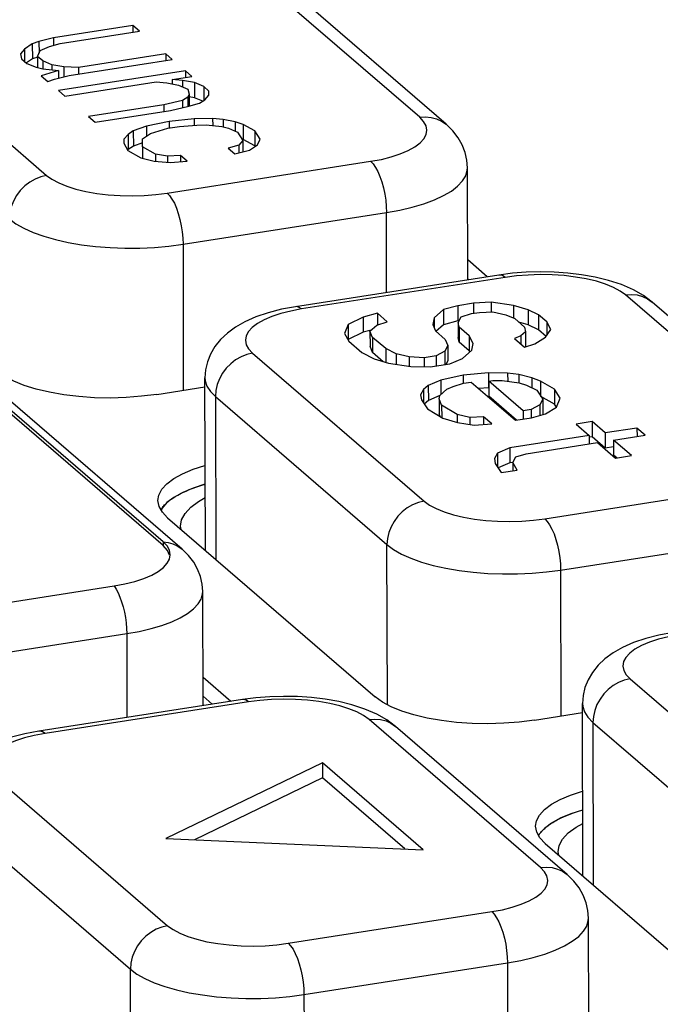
# Model space of a CAD drawing. Header units: millimetres. Extents: x -2579 to 1363, y -329 to 2298.
# Tile 262 of 280: x 1155.66 to 1163.57, y 1200.9 to 1213.07. Entities that reach past the tile are written whole.
import ezdxf

# ---------------------------------------------------------------- set-up
doc = ezdxf.new("R2010")
doc.units = ezdxf.units.MM
doc.header["$LTSCALE"] = 30.734
doc.layers.get('0').update_dxf_attribs({"linetype": 'CONTINUOUS'})

msp = doc.modelspace()

# ---------------------------------------------------------------- linework, layer by layer
at = {"color": 2}
for p, q in [((1160.595, 1211.861), (1158.475, 1213.691)), ((1153.868, 1212.973), (1155.988, 1211.143)), ((1157.476, 1210.925), (1159.989, 1211.317)), ((1157.672, 1210.292), (1160.185, 1210.683)), ((1160.187, 1209.696), (1160.185, 1210.683)), ((1157.672, 1210.292), (1157.676, 1208.488)), ((1161.65, 1209.883), (1159.137, 1209.492)), ((1165.258, 1207.835), (1163.138, 1209.665)), ((1159.137, 1209.492), (1159.004, 1209.467)), ((1158.531, 1208.947), (1160.651, 1207.117)), ((1158.072, 1208.41), (1160.191, 1206.58)), ((1158.072, 1208.41), (1158.076, 1206.399)), ((1162.139, 1206.899), (1164.652, 1207.291)), ((1157.426, 1206.615), (1157.426, 1206.568)), ((1160.196, 1204.602), (1160.191, 1206.58)), ((1162.335, 1206.266), (1164.848, 1206.658)), ((1162.335, 1206.266), (1162.339, 1204.462)), ((1154.464, 1205.088), (1156.977, 1205.48)), ((1156.977, 1205.48), (1156.979, 1204.443)), ((1163.194, 1204.922), (1165.314, 1203.092)), ((1158.481, 1204.637), (1155.968, 1204.245)), ((1162.089, 1202.589), (1159.969, 1204.419)), ((1162.735, 1204.384), (1164.854, 1202.555)), ((1162.735, 1204.384), (1162.739, 1202.374)), ((1155.968, 1204.245), (1155.835, 1204.221)), ((1155.362, 1203.701), (1157.482, 1201.871)), ((1154.903, 1203.164), (1157.022, 1201.334)), ((1158.971, 1201.653), (1161.484, 1202.045)), ((1157.027, 1199.355), (1157.022, 1201.334)), ((1159.166, 1201.02), (1161.679, 1201.412)), ((1161.679, 1201.412), (1161.683, 1199.607)), ((1159.166, 1201.02), (1159.17, 1199.216))]:
    msp.add_line(p, q, dxfattribs=at)
at = {"color": 7}
for p, q in [((1160.922, 1211.774), (1158.803, 1213.604)), ((1157.053, 1212.995), (1156.073, 1212.843)), ((1157.053, 1212.995), (1157.053, 1212.913)), ((1157.134, 1212.925), (1157.053, 1212.995)), ((1156.154, 1212.773), (1157.134, 1212.925)), ((1155.811, 1212.769), (1155.713, 1212.704)), ((1155.893, 1212.798), (1155.811, 1212.769)), ((1155.811, 1212.769), (1155.812, 1212.583)), ((1156.073, 1212.843), (1155.893, 1212.798)), ((1155.893, 1212.798), (1155.894, 1212.653)), ((1156.023, 1212.736), (1156.154, 1212.773)), ((1156.073, 1212.843), (1156.073, 1212.75)), ((1155.713, 1212.704), (1155.664, 1212.647)), ((1155.664, 1212.647), (1155.679, 1212.583)), ((1155.713, 1212.704), (1155.713, 1212.554)), ((1155.875, 1212.614), (1155.909, 1212.685)), ((1155.909, 1212.685), (1156.023, 1212.736)), ((1157.458, 1212.646), (1156.38, 1212.478)), ((1157.458, 1212.646), (1157.458, 1212.563)), ((1157.539, 1212.576), (1157.458, 1212.646)), ((1155.679, 1212.583), (1155.744, 1212.527)), ((1155.812, 1212.583), (1155.739, 1212.535)), ((1155.744, 1212.527), (1155.858, 1212.479)), ((1155.878, 1212.606), (1155.812, 1212.583)), ((1155.875, 1212.614), (1155.876, 1212.479)), ((1155.94, 1212.558), (1155.875, 1212.614)), ((1156.054, 1212.509), (1155.94, 1212.558)), ((1155.94, 1212.558), (1155.94, 1212.459)), ((1156.2, 1212.483), (1156.054, 1212.509)), ((1156.054, 1212.509), (1156.054, 1212.447)), ((1156.265, 1212.377), (1157.539, 1212.576)), ((1155.858, 1212.479), (1155.939, 1212.459)), ((1156.135, 1212.44), (1155.922, 1212.373)), ((1155.939, 1212.459), (1156.135, 1212.44)), ((1157.701, 1212.436), (1156.133, 1212.192)), ((1156.135, 1212.44), (1156.135, 1212.345)), ((1156.38, 1212.478), (1156.2, 1212.483)), ((1156.2, 1212.483), (1156.201, 1212.361)), ((1156.38, 1212.478), (1156.38, 1212.395)), ((1157.701, 1212.436), (1157.701, 1212.354)), ((1157.782, 1212.366), (1157.701, 1212.436)), ((1155.922, 1212.373), (1156.003, 1212.304)), ((1156.003, 1212.304), (1156.085, 1212.333)), ((1156.085, 1212.333), (1156.265, 1212.377)), ((1156.214, 1212.122), (1157.341, 1212.298)), ((1157.341, 1212.298), (1157.471, 1212.285)), ((1157.471, 1212.285), (1157.618, 1212.258)), ((1157.537, 1212.328), (1157.782, 1212.366)), ((1157.667, 1212.315), (1157.537, 1212.328)), ((1157.537, 1212.328), (1157.537, 1212.273)), ((1157.618, 1212.258), (1157.732, 1212.21)), ((1157.814, 1212.289), (1157.667, 1212.315)), ((1157.667, 1212.315), (1157.667, 1212.237)), ((1157.928, 1212.24), (1157.814, 1212.289)), ((1157.814, 1212.289), (1157.814, 1212.103)), ((1156.133, 1212.192), (1156.214, 1212.122)), ((1157.747, 1212.146), (1157.731, 1212.111)), ((1157.732, 1212.21), (1157.747, 1212.146)), ((1157.747, 1212.146), (1157.748, 1211.998)), ((1157.928, 1212.24), (1157.928, 1212.068)), ((1157.992, 1212.185), (1157.928, 1212.24)), ((1157.992, 1212.135), (1157.992, 1212.185)), ((1157.436, 1212.015), (1156.505, 1211.87)), ((1157.665, 1212.068), (1157.436, 1212.015)), ((1157.436, 1212.015), (1157.436, 1211.933)), ((1157.731, 1212.111), (1157.665, 1212.068)), ((1157.665, 1212.068), (1157.665, 1211.979)), ((1157.731, 1212.111), (1157.731, 1211.998)), ((1157.746, 1211.998), (1157.877, 1212.035)), ((1157.814, 1212.103), (1157.747, 1212.115)), ((1157.915, 1212.06), (1157.814, 1212.103)), ((1157.877, 1212.035), (1157.943, 1212.078)), ((1157.943, 1212.078), (1157.992, 1212.135)), ((1156.586, 1211.8), (1157.517, 1211.945)), ((1157.517, 1211.945), (1157.746, 1211.998)), ((1156.505, 1211.87), (1156.586, 1211.8)), ((1157.5, 1211.811), (1157.222, 1211.751)), ((1157.81, 1211.843), (1157.5, 1211.811)), ((1157.5, 1211.811), (1157.5, 1211.726)), ((1158.038, 1211.845), (1157.81, 1211.843)), ((1157.81, 1211.843), (1157.81, 1211.765)), ((1158.169, 1211.833), (1158.038, 1211.845)), ((1158.038, 1211.845), (1158.039, 1211.758)), ((1158.315, 1211.806), (1158.169, 1211.833)), ((1158.169, 1211.833), (1158.169, 1211.747)), ((1158.413, 1211.772), (1158.315, 1211.806)), ((1158.315, 1211.806), (1158.316, 1211.692)), ((1158.559, 1211.695), (1158.413, 1211.772)), ((1158.413, 1211.772), (1158.413, 1211.585)), ((1156.993, 1211.649), (1156.943, 1211.592)), ((1157.058, 1211.692), (1156.993, 1211.649)), ((1156.993, 1211.649), (1156.993, 1211.463)), ((1157.222, 1211.751), (1157.058, 1211.692)), ((1157.058, 1211.692), (1157.059, 1211.506)), ((1157.171, 1211.595), (1157.27, 1211.659)), ((1157.222, 1211.751), (1157.222, 1211.628)), ((1157.27, 1211.659), (1157.483, 1211.726)), ((1157.483, 1211.726), (1157.63, 1211.748)), ((1157.63, 1211.748), (1157.842, 1211.765)), ((1157.842, 1211.765), (1157.956, 1211.766)), ((1157.956, 1211.766), (1158.152, 1211.747)), ((1158.152, 1211.747), (1158.233, 1211.727)), ((1158.233, 1211.727), (1158.347, 1211.679)), ((1158.347, 1211.679), (1158.411, 1211.573)), ((1158.559, 1211.695), (1158.56, 1211.509)), ((1158.623, 1211.59), (1158.559, 1211.695)), ((1156.943, 1211.592), (1156.943, 1211.542)), ((1156.943, 1211.542), (1156.991, 1211.451)), ((1157.171, 1211.546), (1157.059, 1211.506)), ((1157.171, 1211.495), (1157.171, 1211.595)), ((1158.411, 1211.573), (1158.362, 1211.516)), ((1158.413, 1211.585), (1158.401, 1211.59)), ((1158.411, 1211.573), (1158.412, 1211.434)), ((1158.56, 1211.509), (1158.413, 1211.585)), ((1158.59, 1211.519), (1158.623, 1211.59)), ((1156.993, 1211.463), (1156.988, 1211.457)), ((1156.991, 1211.451), (1157.153, 1211.361)), ((1157.059, 1211.506), (1156.993, 1211.463)), ((1157.333, 1211.405), (1157.171, 1211.495)), ((1157.171, 1211.495), (1157.171, 1211.361)), ((1158.362, 1211.516), (1158.231, 1211.479)), ((1158.231, 1211.479), (1158.312, 1211.409)), ((1158.312, 1211.409), (1158.492, 1211.454)), ((1158.362, 1211.516), (1158.362, 1211.422)), ((1158.492, 1211.454), (1158.59, 1211.519)), ((1158.564, 1211.502), (1158.56, 1211.509)), ((1157.153, 1211.361), (1157.316, 1211.32)), ((1157.316, 1211.32), (1157.512, 1211.301)), ((1157.48, 1211.379), (1157.333, 1211.405)), ((1157.333, 1211.405), (1157.333, 1211.32)), ((1157.643, 1211.388), (1157.48, 1211.379)), ((1157.48, 1211.379), (1157.48, 1211.301)), ((1157.512, 1211.301), (1157.724, 1211.318)), ((1157.643, 1211.388), (1157.643, 1211.311)), ((1157.724, 1211.318), (1157.643, 1211.388)), ((1161.188, 1209.852), (1161.185, 1211.236)), ((1161.43, 1209.889), (1161.188, 1210.098)), ((1161.574, 1209.912), (1159.061, 1209.52)), ((1161.202, 1209.854), (1161.188, 1209.866)), ((1160.889, 1209.484), (1160.774, 1209.384)), ((1161.065, 1209.532), (1160.889, 1209.484)), ((1160.889, 1209.484), (1160.889, 1209.298)), ((1161.261, 1209.563), (1161.065, 1209.532)), ((1161.065, 1209.532), (1161.065, 1209.346)), ((1161.477, 1209.576), (1161.261, 1209.563)), ((1161.261, 1209.563), (1161.261, 1209.435)), ((1161.754, 1209.537), (1161.477, 1209.576)), ((1161.477, 1209.576), (1161.477, 1209.456)), ((1161.933, 1209.482), (1161.754, 1209.537)), ((1161.754, 1209.537), (1161.754, 1209.38)), ((1162.063, 1209.42), (1161.933, 1209.482)), ((1161.933, 1209.482), (1161.933, 1209.296)), ((1165.586, 1207.748), (1163.466, 1209.578)), ((1159.897, 1209.392), (1159.713, 1209.301)), ((1160.073, 1209.44), (1159.897, 1209.392)), ((1159.897, 1209.392), (1159.897, 1209.205)), ((1160.073, 1209.44), (1160.073, 1209.294)), ((1160.194, 1209.335), (1160.073, 1209.44)), ((1160.774, 1209.384), (1160.757, 1209.299)), ((1160.774, 1209.384), (1160.774, 1209.257)), ((1161.065, 1209.346), (1160.889, 1209.298)), ((1161.083, 1209.349), (1161.065, 1209.346)), ((1161.071, 1209.327), (1161.108, 1209.395)), ((1161.108, 1209.395), (1161.235, 1209.435)), ((1161.235, 1209.435), (1161.333, 1209.45)), ((1161.333, 1209.45), (1161.5, 1209.456)), ((1161.5, 1209.456), (1161.659, 1209.419)), ((1161.659, 1209.419), (1161.769, 1209.374)), ((1161.769, 1209.374), (1161.89, 1209.269)), ((1162.063, 1209.42), (1162.063, 1209.234)), ((1162.164, 1209.332), (1162.063, 1209.42)), ((1159.713, 1209.301), (1159.667, 1209.191)), ((1159.713, 1209.301), (1159.713, 1209.115)), ((1159.996, 1209.232), (1159.897, 1209.205)), ((1159.981, 1209.219), (1160.067, 1209.294)), ((1159.981, 1209.219), (1159.982, 1209.033)), ((1160.013, 1209.141), (1159.981, 1209.219)), ((1160.067, 1209.294), (1160.194, 1209.335)), ((1160.757, 1209.299), (1160.789, 1209.221)), ((1160.789, 1209.221), (1160.91, 1209.116)), ((1160.889, 1209.298), (1160.794, 1209.215)), ((1161.071, 1209.327), (1161.071, 1209.141)), ((1161.083, 1209.267), (1161.071, 1209.327)), ((1161.083, 1209.267), (1161.083, 1209.081)), ((1161.204, 1209.162), (1161.083, 1209.267)), ((1161.933, 1209.296), (1161.819, 1209.331)), ((1161.89, 1209.269), (1161.902, 1209.209)), ((1162.063, 1209.234), (1161.933, 1209.296)), ((1162.157, 1209.153), (1162.063, 1209.234)), ((1162.15, 1209.145), (1162.216, 1209.237)), ((1162.164, 1209.332), (1162.165, 1209.165)), ((1162.216, 1209.237), (1162.164, 1209.332)), ((1159.667, 1209.191), (1159.719, 1209.096)), ((1159.897, 1209.205), (1159.713, 1209.115)), ((1159.719, 1209.096), (1159.881, 1208.956)), ((1160.013, 1209.141), (1160.013, 1208.955)), ((1160.175, 1209.002), (1160.013, 1209.141)), ((1160.91, 1209.116), (1160.942, 1209.039)), ((1161.083, 1209.081), (1161.071, 1209.141)), ((1161.204, 1209.162), (1161.205, 1208.976)), ((1161.256, 1209.067), (1161.204, 1209.162)), ((1161.845, 1209.159), (1161.767, 1209.126)), ((1161.767, 1209.126), (1161.888, 1209.021)), ((1161.902, 1209.209), (1161.845, 1209.159)), ((1161.845, 1209.159), (1161.845, 1209.059)), ((1161.902, 1209.209), (1161.903, 1209.023)), ((1162.015, 1209.062), (1162.15, 1209.145)), ((1160.013, 1208.955), (1159.982, 1209.033)), ((1160.305, 1208.939), (1160.175, 1209.002)), ((1160.175, 1209.002), (1160.175, 1208.832)), ((1160.942, 1209.039), (1160.905, 1208.971)), ((1160.942, 1209.039), (1160.943, 1208.853)), ((1161.205, 1208.976), (1161.083, 1209.081)), ((1161.124, 1208.882), (1161.239, 1208.982)), ((1161.214, 1208.96), (1161.205, 1208.976)), ((1161.239, 1208.982), (1161.256, 1209.067)), ((1161.888, 1209.021), (1162.015, 1209.062)), ((1159.881, 1208.956), (1160.031, 1208.876)), ((1160.146, 1208.841), (1160.013, 1208.955)), ((1160.031, 1208.876), (1160.21, 1208.822)), ((1160.464, 1208.902), (1160.305, 1208.939)), ((1160.305, 1208.939), (1160.305, 1208.808)), ((1160.651, 1208.89), (1160.464, 1208.902)), ((1160.464, 1208.902), (1160.464, 1208.782)), ((1160.798, 1208.913), (1160.651, 1208.89)), ((1160.651, 1208.89), (1160.651, 1208.779)), ((1160.905, 1208.971), (1160.798, 1208.913)), ((1160.798, 1208.913), (1160.799, 1208.789)), ((1160.905, 1208.971), (1160.905, 1208.806)), ((1160.943, 1208.853), (1160.918, 1208.808)), ((1160.969, 1208.816), (1161.124, 1208.882)), ((1160.21, 1208.822), (1160.487, 1208.782)), ((1160.487, 1208.782), (1160.724, 1208.778)), ((1160.724, 1208.778), (1160.969, 1208.816)), ((1157.948, 1206.51), (1157.943, 1208.641)), ((1160.857, 1208.613), (1160.701, 1208.547)), ((1161.131, 1208.676), (1160.857, 1208.613)), ((1160.857, 1208.613), (1160.857, 1208.438)), ((1161.445, 1208.705), (1161.131, 1208.676)), ((1161.131, 1208.676), (1161.131, 1208.574)), ((1161.681, 1208.7), (1161.445, 1208.705)), ((1161.445, 1208.705), (1161.445, 1208.518)), ((1161.448, 1208.602), (1161.497, 1208.61)), ((1161.497, 1208.61), (1161.615, 1208.607)), ((1161.615, 1208.607), (1161.823, 1208.578)), ((1161.82, 1208.681), (1161.681, 1208.7)), ((1161.681, 1208.7), (1161.682, 1208.598)), ((1161.979, 1208.643), (1161.82, 1208.681)), ((1161.82, 1208.681), (1161.82, 1208.578)), ((1162.088, 1208.599), (1161.979, 1208.643)), ((1161.979, 1208.643), (1161.979, 1208.519)), ((1157.348, 1208.437), (1157.943, 1208.529)), ((1160.644, 1208.497), (1160.606, 1208.43)), ((1160.701, 1208.547), (1160.644, 1208.497)), ((1160.644, 1208.497), (1160.644, 1208.329)), ((1160.701, 1208.547), (1160.702, 1208.361)), ((1160.843, 1208.425), (1160.929, 1208.5)), ((1160.929, 1208.5), (1161.007, 1208.533)), ((1161.007, 1208.533), (1161.134, 1208.574)), ((1161.134, 1208.574), (1161.232, 1208.589)), ((1161.232, 1208.589), (1161.778, 1208.117)), ((1161.445, 1208.518), (1161.326, 1208.508)), ((1161.448, 1208.602), (1161.448, 1208.416)), ((1161.873, 1208.235), (1161.448, 1208.602)), ((1161.823, 1208.578), (1161.913, 1208.551)), ((1161.913, 1208.551), (1162.043, 1208.488)), ((1162.043, 1208.488), (1162.115, 1208.376)), ((1162.259, 1208.501), (1162.088, 1208.599)), ((1162.088, 1208.599), (1162.089, 1208.412)), ((1162.259, 1208.501), (1162.259, 1208.315)), ((1162.331, 1208.389), (1162.259, 1208.501)), ((1157.426, 1206.615), (1155.306, 1208.445)), ((1157.426, 1206.568), (1155.306, 1208.398)), ((1160.606, 1208.43), (1160.618, 1208.369)), ((1160.618, 1208.369), (1160.69, 1208.257)), ((1160.844, 1208.421), (1160.702, 1208.361)), ((1160.834, 1208.383), (1160.843, 1208.425)), ((1160.834, 1208.383), (1160.835, 1208.196)), ((1160.866, 1208.305), (1160.834, 1208.383)), ((1161.792, 1208.119), (1161.448, 1208.416)), ((1162.115, 1208.376), (1162.078, 1208.308)), ((1162.259, 1208.315), (1162.093, 1208.41)), ((1162.115, 1208.376), (1162.115, 1208.19)), ((1162.285, 1208.279), (1162.331, 1208.389)), ((1157.661, 1206.523), (1155.542, 1208.353)), ((1160.702, 1208.361), (1160.652, 1208.317)), ((1160.69, 1208.257), (1160.881, 1208.142)), ((1161.057, 1208.19), (1160.866, 1208.305)), ((1160.866, 1208.305), (1160.867, 1208.151)), ((1161.971, 1208.25), (1161.873, 1208.235)), ((1162.078, 1208.308), (1161.971, 1208.25)), ((1161.971, 1208.25), (1161.971, 1208.148)), ((1162.078, 1208.308), (1162.078, 1208.176)), ((1162.15, 1208.196), (1162.285, 1208.279)), ((1162.284, 1208.277), (1162.259, 1208.315)), ((1160.849, 1208.162), (1160.835, 1208.196)), ((1160.881, 1208.142), (1161.06, 1208.088)), ((1161.216, 1208.153), (1161.057, 1208.19)), ((1161.057, 1208.19), (1161.057, 1208.088)), ((1161.383, 1208.159), (1161.216, 1208.153)), ((1161.216, 1208.153), (1161.216, 1208.066)), ((1161.383, 1208.159), (1161.383, 1208.065)), ((1161.484, 1208.071), (1161.383, 1208.159)), ((1161.778, 1208.117), (1161.974, 1208.148)), ((1161.873, 1208.235), (1161.873, 1208.132)), ((1161.974, 1208.148), (1162.15, 1208.196)), ((1162.115, 1208.19), (1162.113, 1208.186)), ((1161.06, 1208.088), (1161.268, 1208.058)), ((1161.268, 1208.058), (1161.484, 1208.071)), ((1162.724, 1208.1), (1162.528, 1208.069)), ((1162.528, 1208.069), (1162.69, 1207.929)), ((1162.724, 1208.1), (1162.725, 1207.913)), ((1162.886, 1207.96), (1162.724, 1208.1)), ((1163.278, 1208.021), (1162.886, 1207.96)), ((1163.278, 1208.021), (1163.279, 1207.918)), ((1163.38, 1207.934), (1163.278, 1208.021)), ((1162.69, 1207.929), (1161.71, 1207.776)), ((1162.69, 1207.929), (1162.69, 1207.826)), ((1162.725, 1207.913), (1162.693, 1207.908)), ((1162.887, 1207.774), (1162.725, 1207.913)), ((1162.886, 1207.96), (1162.887, 1207.774)), ((1162.987, 1207.872), (1163.38, 1207.934)), ((1161.71, 1207.776), (1161.554, 1207.711)), ((1161.71, 1207.776), (1161.71, 1207.59)), ((1161.909, 1207.704), (1162.791, 1207.842)), ((1162.791, 1207.842), (1163.014, 1207.65)), ((1162.988, 1207.789), (1162.887, 1207.774)), ((1162.987, 1207.872), (1162.988, 1207.686)), ((1163.21, 1207.68), (1162.987, 1207.872)), ((1161.554, 1207.711), (1161.517, 1207.643)), ((1161.517, 1207.643), (1161.529, 1207.583)), ((1161.554, 1207.711), (1161.555, 1207.543)), ((1161.745, 1207.596), (1161.782, 1207.664)), ((1161.782, 1207.664), (1161.909, 1207.704)), ((1163.028, 1207.652), (1162.988, 1207.686)), ((1163.014, 1207.65), (1163.21, 1207.68)), ((1161.529, 1207.583), (1161.601, 1207.471)), ((1161.71, 1207.59), (1161.564, 1207.529)), ((1161.745, 1207.596), (1161.71, 1207.59)), ((1161.745, 1207.596), (1161.745, 1207.493)), ((1161.797, 1207.501), (1161.745, 1207.596)), ((1161.601, 1207.471), (1161.797, 1207.501)), ((1157.56, 1207.164), (1157.474, 1207.099)), ((1157.55, 1207.157), (1157.56, 1207.164)), ((1157.377, 1207.05), (1157.363, 1207.125)), ((1157.417, 1206.981), (1157.377, 1207.05)), ((1157.465, 1207.09), (1157.475, 1207.1)), ((1157.475, 1207.1), (1157.484, 1207.107)), ((1157.481, 1206.913), (1157.417, 1206.981)), ((1157.481, 1206.913), (1160.046, 1204.699)), ((1157.642, 1206.808), (1157.655, 1206.885)), ((1157.649, 1206.768), (1157.642, 1206.808)), ((1154.307, 1205.679), (1156.82, 1206.07)), ((1157.919, 1204.59), (1157.916, 1205.999)), ((1158.261, 1204.643), (1157.919, 1204.939)), ((1158.405, 1204.666), (1155.892, 1204.274)), ((1158.033, 1204.608), (1157.919, 1204.706)), ((1160.135, 1204.634), (1160.046, 1204.699)), ((1162.611, 1202.484), (1162.606, 1204.616)), ((1162.011, 1204.411), (1162.606, 1204.504)), ((1162.417, 1202.502), (1160.297, 1204.332)), ((1159.394, 1203.883), (1157.462, 1202.948)), ((1160.637, 1202.809), (1159.394, 1203.883)), ((1159.394, 1203.883), (1159.394, 1203.697)), ((1159.394, 1203.697), (1157.815, 1202.933)), ((1160.411, 1202.819), (1159.394, 1203.697)), ((1162.223, 1203.138), (1162.137, 1203.073)), ((1162.213, 1203.131), (1162.223, 1203.138)), ((1162.04, 1203.025), (1162.026, 1203.099)), ((1162.08, 1202.955), (1162.04, 1203.025)), ((1162.128, 1203.065), (1162.139, 1203.074)), ((1162.139, 1203.074), (1162.147, 1203.082)), ((1157.462, 1202.948), (1160.637, 1202.809)), ((1162.144, 1202.887), (1162.08, 1202.955)), ((1162.144, 1202.887), (1164.709, 1200.673)), ((1162.305, 1202.782), (1162.318, 1202.86)), ((1162.312, 1202.742), (1162.305, 1202.782)), ((1162.684, 1199.784), (1162.679, 1201.964))]:
    msp.add_line(p, q, dxfattribs=at)
at = {"color": 2}
for points in [[(1159.989, 1211.317), (1160.122, 1211.341), (1160.244, 1211.372), (1160.355, 1211.408), (1160.453, 1211.449), (1160.535, 1211.495), (1160.6, 1211.544), (1160.647, 1211.595), (1160.675, 1211.649), (1160.684, 1211.703), (1160.673, 1211.757), (1160.643, 1211.81), (1160.595, 1211.861)], [(1160.595, 1211.861), (1160.667, 1211.867), (1160.737, 1211.86), (1160.804, 1211.843), (1160.866, 1211.814), (1160.922, 1211.774)], [(1159.989, 1211.317), (1160.02, 1211.285), (1160.049, 1211.242), (1160.078, 1211.19), (1160.104, 1211.129), (1160.127, 1211.062), (1160.147, 1210.989), (1160.163, 1210.913), (1160.175, 1210.835), (1160.182, 1210.758), (1160.185, 1210.683)], [(1160.185, 1210.683), (1160.349, 1210.713), (1160.504, 1210.749), (1160.647, 1210.792), (1160.776, 1210.84), (1160.889, 1210.893), (1160.986, 1210.95), (1161.064, 1211.01), (1161.124, 1211.074), (1161.164, 1211.139), (1161.183, 1211.206), (1161.185, 1211.236)], [(1155.988, 1211.143), (1155.916, 1211.126), (1155.845, 1211.098), (1155.779, 1211.06), (1155.717, 1211.012), (1155.662, 1210.956), (1155.615, 1210.893), (1155.578, 1210.825), (1155.55, 1210.753), (1155.534, 1210.679), (1155.528, 1210.606)], [(1155.988, 1211.143), (1156.054, 1211.095), (1156.137, 1211.05), (1156.236, 1211.01), (1156.348, 1210.974), (1156.473, 1210.945), (1156.607, 1210.921), (1156.748, 1210.904), (1156.894, 1210.894), (1157.043, 1210.892), (1157.192, 1210.896), (1157.336, 1210.907), (1157.476, 1210.925)], [(1157.476, 1210.925), (1157.507, 1210.893), (1157.536, 1210.85), (1157.565, 1210.798), (1157.591, 1210.738), (1157.614, 1210.67), (1157.634, 1210.597), (1157.65, 1210.521), (1157.662, 1210.444), (1157.669, 1210.367), (1157.672, 1210.292)], [(1155.528, 1210.606), (1155.609, 1210.546), (1155.707, 1210.489), (1155.823, 1210.438), (1155.953, 1210.391), (1156.097, 1210.35), (1156.253, 1210.315), (1156.419, 1210.286), (1156.593, 1210.265), (1156.772, 1210.251), (1156.954, 1210.244), (1157.138, 1210.245), (1157.32, 1210.253), (1157.499, 1210.269), (1157.672, 1210.292)], [(1161.65, 1209.883), (1161.619, 1209.904), (1161.59, 1209.912), (1161.574, 1209.912)], [(1163.138, 1209.665), (1163.072, 1209.714), (1162.989, 1209.758), (1162.89, 1209.798), (1162.778, 1209.834), (1162.653, 1209.864), (1162.519, 1209.887), (1162.378, 1209.904), (1162.232, 1209.914), (1162.083, 1209.917), (1161.934, 1209.912), (1161.79, 1209.901), (1161.65, 1209.883)], [(1163.138, 1209.665), (1163.21, 1209.671), (1163.281, 1209.665), (1163.347, 1209.647), (1163.409, 1209.619), (1163.466, 1209.578)], [(1159.004, 1209.467), (1158.882, 1209.437), (1158.771, 1209.401), (1158.673, 1209.359), (1158.591, 1209.314), (1158.526, 1209.265), (1158.479, 1209.213), (1158.451, 1209.159), (1158.442, 1209.105), (1158.453, 1209.051), (1158.482, 1208.998), (1158.531, 1208.947)], [(1159.137, 1209.492), (1159.106, 1209.512), (1159.077, 1209.521), (1159.061, 1209.52)], [(1158.531, 1208.947), (1158.459, 1208.93), (1158.389, 1208.902), (1158.322, 1208.864), (1158.261, 1208.816), (1158.206, 1208.76), (1158.159, 1208.697), (1158.121, 1208.629), (1158.094, 1208.557), (1158.077, 1208.484), (1158.072, 1208.41)], [(1157.943, 1208.641), (1157.946, 1208.604), (1157.968, 1208.538), (1158.01, 1208.473), (1158.072, 1208.41)], [(1160.651, 1207.117), (1160.579, 1207.1), (1160.508, 1207.072), (1160.442, 1207.034), (1160.38, 1206.986), (1160.325, 1206.93), (1160.279, 1206.867), (1160.241, 1206.799), (1160.213, 1206.728), (1160.197, 1206.654), (1160.191, 1206.58)], [(1160.651, 1207.117), (1160.717, 1207.069), (1160.8, 1207.025), (1160.899, 1206.984), (1161.011, 1206.949), (1161.136, 1206.919), (1161.27, 1206.896), (1161.411, 1206.879), (1161.557, 1206.869), (1161.706, 1206.866), (1161.855, 1206.87), (1161.999, 1206.881), (1162.139, 1206.899)], [(1162.139, 1206.899), (1162.17, 1206.867), (1162.2, 1206.825), (1162.228, 1206.773), (1162.254, 1206.712), (1162.277, 1206.644), (1162.297, 1206.572), (1162.313, 1206.496), (1162.325, 1206.418), (1162.332, 1206.341), (1162.335, 1206.266)], [(1157.426, 1206.615), (1157.487, 1206.607), (1157.545, 1206.591), (1157.599, 1206.567), (1157.648, 1206.534), (1157.661, 1206.523)], [(1160.191, 1206.58), (1160.272, 1206.52), (1160.37, 1206.464), (1160.486, 1206.412), (1160.616, 1206.365), (1160.761, 1206.324), (1160.917, 1206.289), (1161.082, 1206.261), (1161.256, 1206.239), (1161.435, 1206.225), (1161.618, 1206.219), (1161.801, 1206.219), (1161.983, 1206.228), (1162.162, 1206.243), (1162.335, 1206.266)], [(1156.82, 1206.07), (1156.846, 1206.031), (1156.871, 1205.985), (1156.893, 1205.932), (1156.914, 1205.875), (1156.932, 1205.812), (1156.948, 1205.747), (1156.96, 1205.68), (1156.969, 1205.612), (1156.975, 1205.545), (1156.977, 1205.48)], [(1156.977, 1205.48), (1157.132, 1205.508), (1157.277, 1205.542), (1157.411, 1205.582), (1157.532, 1205.627), (1157.639, 1205.677), (1157.729, 1205.73), (1157.803, 1205.787), (1157.859, 1205.847), (1157.896, 1205.908), (1157.914, 1205.971), (1157.916, 1205.999)], [(1163.667, 1205.442), (1163.545, 1205.411), (1163.434, 1205.375), (1163.336, 1205.334), (1163.254, 1205.288), (1163.189, 1205.239), (1163.142, 1205.187), (1163.114, 1205.134), (1163.105, 1205.079), (1163.116, 1205.025), (1163.146, 1204.973), (1163.194, 1204.922)], [(1163.194, 1204.922), (1163.122, 1204.905), (1163.052, 1204.877), (1162.985, 1204.838), (1162.924, 1204.791), (1162.869, 1204.735), (1162.822, 1204.672), (1162.784, 1204.604), (1162.757, 1204.532), (1162.74, 1204.458), (1162.735, 1204.384)], [(1158.481, 1204.637), (1158.45, 1204.658), (1158.421, 1204.666), (1158.405, 1204.666)], [(1159.969, 1204.419), (1159.903, 1204.467), (1159.82, 1204.512), (1159.722, 1204.552), (1159.609, 1204.588), (1159.484, 1204.617), (1159.35, 1204.641), (1159.209, 1204.658), (1159.063, 1204.668), (1158.914, 1204.67), (1158.765, 1204.666), (1158.621, 1204.655), (1158.481, 1204.637)], [(1162.606, 1204.616), (1162.609, 1204.579), (1162.631, 1204.512), (1162.673, 1204.447), (1162.735, 1204.384)], [(1159.969, 1204.419), (1160.041, 1204.425), (1160.112, 1204.418), (1160.179, 1204.401), (1160.24, 1204.372), (1160.297, 1204.332)], [(1155.968, 1204.245), (1155.937, 1204.266), (1155.908, 1204.274), (1155.892, 1204.274)], [(1155.835, 1204.221), (1155.713, 1204.191), (1155.602, 1204.154), (1155.504, 1204.113), (1155.422, 1204.067), (1155.357, 1204.018), (1155.31, 1203.967), (1155.282, 1203.913), (1155.273, 1203.859), (1155.284, 1203.805), (1155.314, 1203.752), (1155.362, 1203.701)], [(1161.484, 1202.045), (1161.616, 1202.069), (1161.738, 1202.1), (1161.849, 1202.136), (1161.947, 1202.177), (1162.029, 1202.223), (1162.095, 1202.272), (1162.141, 1202.324), (1162.17, 1202.377), (1162.178, 1202.431), (1162.167, 1202.486), (1162.138, 1202.538), (1162.089, 1202.589)], [(1162.089, 1202.589), (1162.161, 1202.595), (1162.231, 1202.589), (1162.298, 1202.571), (1162.36, 1202.543), (1162.417, 1202.502)], [(1161.484, 1202.045), (1161.514, 1202.013), (1161.544, 1201.97), (1161.572, 1201.918), (1161.598, 1201.857), (1161.621, 1201.79), (1161.641, 1201.717), (1161.657, 1201.641), (1161.669, 1201.564), (1161.676, 1201.486), (1161.679, 1201.412)], [(1161.679, 1201.412), (1161.844, 1201.441), (1161.998, 1201.478), (1162.141, 1201.52), (1162.27, 1201.568), (1162.384, 1201.621), (1162.48, 1201.678), (1162.559, 1201.739), (1162.618, 1201.802), (1162.658, 1201.867), (1162.677, 1201.934), (1162.679, 1201.964)], [(1157.482, 1201.871), (1157.41, 1201.854), (1157.34, 1201.826), (1157.273, 1201.788), (1157.211, 1201.74), (1157.156, 1201.684), (1157.11, 1201.621), (1157.072, 1201.553), (1157.045, 1201.481), (1157.028, 1201.408), (1157.022, 1201.334)], [(1157.482, 1201.871), (1157.549, 1201.823), (1157.631, 1201.779), (1157.73, 1201.738), (1157.842, 1201.703), (1157.967, 1201.673), (1158.101, 1201.649), (1158.242, 1201.633), (1158.389, 1201.623), (1158.538, 1201.62), (1158.686, 1201.624), (1158.83, 1201.635), (1158.971, 1201.653)], [(1158.971, 1201.653), (1159.001, 1201.621), (1159.031, 1201.579), (1159.059, 1201.526), (1159.085, 1201.466), (1159.108, 1201.398), (1159.128, 1201.326), (1159.144, 1201.25), (1159.156, 1201.172), (1159.163, 1201.095), (1159.166, 1201.02)], [(1157.022, 1201.334), (1157.103, 1201.274), (1157.202, 1201.218), (1157.317, 1201.166), (1157.448, 1201.119), (1157.592, 1201.078), (1157.748, 1201.043), (1157.914, 1201.015), (1158.087, 1200.993), (1158.266, 1200.979), (1158.449, 1200.972), (1158.632, 1200.973), (1158.814, 1200.981), (1158.993, 1200.997), (1159.166, 1201.02)]]:
    msp.add_lwpolyline(points, dxfattribs=at)
at = {"color": 7}
for points in [[(1161.185, 1211.236), (1161.178, 1211.331), (1161.156, 1211.427), (1161.12, 1211.52), (1161.069, 1211.609), (1161.004, 1211.694), (1160.922, 1211.774)], [(1163.466, 1209.578), (1163.359, 1209.659), (1163.234, 1209.73), (1163.088, 1209.793), (1162.928, 1209.846), (1162.764, 1209.886), (1162.595, 1209.916), (1162.426, 1209.936), (1162.255, 1209.948), (1162.084, 1209.951), (1161.912, 1209.946), (1161.742, 1209.933), (1161.574, 1209.912)], [(1159.061, 1209.52), (1158.887, 1209.488), (1158.725, 1209.446), (1158.572, 1209.394), (1158.436, 1209.334), (1158.32, 1209.268), (1158.22, 1209.195), (1158.135, 1209.114), (1158.065, 1209.027), (1158.012, 1208.935), (1157.973, 1208.84), (1157.95, 1208.741), (1157.943, 1208.641)], [(1157.348, 1208.437), (1157.161, 1208.413), (1156.97, 1208.398), (1156.774, 1208.392), (1156.579, 1208.396), (1156.386, 1208.409), (1156.2, 1208.432), (1156.023, 1208.463), (1155.859, 1208.502), (1155.711, 1208.548), (1155.581, 1208.601), (1155.472, 1208.66)], [(1157.363, 1207.125), (1157.375, 1207.193), (1157.412, 1207.264), (1157.474, 1207.332), (1157.56, 1207.396), (1157.667, 1207.456), (1157.796, 1207.511), (1157.942, 1207.559), (1157.945, 1207.559)], [(1157.946, 1207.326), (1157.943, 1207.326), (1157.796, 1207.278), (1157.668, 1207.224), (1157.56, 1207.164)], [(1157.67, 1207.224), (1157.709, 1207.242), (1157.75, 1207.26), (1157.797, 1207.278), (1157.842, 1207.294), (1157.893, 1207.311), (1157.945, 1207.326)], [(1157.484, 1207.107), (1157.492, 1207.114), (1157.503, 1207.123), (1157.514, 1207.132), (1157.526, 1207.14), (1157.536, 1207.147), (1157.55, 1207.157)], [(1157.56, 1207.164), (1157.576, 1207.174), (1157.592, 1207.183), (1157.609, 1207.193), (1157.63, 1207.204), (1157.648, 1207.214), (1157.67, 1207.224)], [(1157.655, 1206.885), (1157.697, 1206.965), (1157.767, 1207.042), (1157.864, 1207.115), (1157.946, 1207.161)], [(1157.399, 1207.011), (1157.4, 1207.013), (1157.403, 1207.017), (1157.405, 1207.02), (1157.408, 1207.024), (1157.409, 1207.026), (1157.413, 1207.031)], [(1157.474, 1207.099), (1157.413, 1207.031), (1157.401, 1207.009)], [(1157.413, 1207.031), (1157.419, 1207.04), (1157.427, 1207.05), (1157.436, 1207.06), (1157.444, 1207.07), (1157.455, 1207.08), (1157.465, 1207.09)], [(1157.515, 1206.454), (1157.504, 1206.511), (1157.475, 1206.564), (1157.426, 1206.615)], [(1157.507, 1206.451), (1157.482, 1206.506), (1157.426, 1206.568)], [(1156.82, 1206.07), (1156.953, 1206.095), (1157.076, 1206.126), (1157.187, 1206.162), (1157.285, 1206.203), (1157.367, 1206.249), (1157.431, 1206.297), (1157.478, 1206.349), (1157.506, 1206.402), (1157.515, 1206.454)], [(1157.916, 1205.999), (1157.909, 1206.092), (1157.888, 1206.185), (1157.853, 1206.275), (1157.804, 1206.363), (1157.74, 1206.445), (1157.661, 1206.523)], [(1163.724, 1205.495), (1163.55, 1205.462), (1163.388, 1205.42), (1163.235, 1205.369), (1163.099, 1205.308), (1162.983, 1205.242), (1162.883, 1205.169), (1162.798, 1205.089), (1162.728, 1205.001), (1162.675, 1204.91), (1162.636, 1204.814), (1162.613, 1204.715), (1162.606, 1204.616)], [(1160.297, 1204.332), (1160.19, 1204.413), (1160.065, 1204.484), (1159.919, 1204.547), (1159.759, 1204.6), (1159.595, 1204.64), (1159.427, 1204.67), (1159.257, 1204.69), (1159.086, 1204.702), (1158.915, 1204.705), (1158.744, 1204.7), (1158.573, 1204.687), (1158.405, 1204.666)], [(1162.011, 1204.411), (1161.824, 1204.387), (1161.633, 1204.372), (1161.438, 1204.367), (1161.242, 1204.371), (1161.049, 1204.384), (1160.863, 1204.406), (1160.686, 1204.437), (1160.522, 1204.476), (1160.374, 1204.523), (1160.244, 1204.576), (1160.135, 1204.634)], [(1155.892, 1204.274), (1155.718, 1204.241), (1155.556, 1204.2), (1155.403, 1204.148), (1155.267, 1204.088), (1155.151, 1204.022), (1155.051, 1203.948), (1154.966, 1203.868), (1154.896, 1203.781), (1154.843, 1203.689), (1154.804, 1203.593), (1154.782, 1203.495), (1154.774, 1203.395)], [(1162.026, 1203.099), (1162.038, 1203.168), (1162.075, 1203.238), (1162.137, 1203.306), (1162.223, 1203.371), (1162.33, 1203.431), (1162.459, 1203.485), (1162.606, 1203.533), (1162.608, 1203.534)], [(1162.609, 1203.301), (1162.606, 1203.3), (1162.46, 1203.252), (1162.331, 1203.198), (1162.223, 1203.138)], [(1162.333, 1203.199), (1162.372, 1203.217), (1162.413, 1203.234), (1162.46, 1203.252), (1162.505, 1203.268), (1162.556, 1203.285), (1162.608, 1203.301)], [(1162.223, 1203.138), (1162.239, 1203.148), (1162.256, 1203.158), (1162.273, 1203.168), (1162.293, 1203.179), (1162.311, 1203.188), (1162.333, 1203.199)], [(1162.318, 1202.86), (1162.36, 1202.939), (1162.43, 1203.017), (1162.527, 1203.09), (1162.609, 1203.135)], [(1162.137, 1203.073), (1162.076, 1203.005), (1162.064, 1202.983)], [(1162.076, 1203.005), (1162.082, 1203.015), (1162.09, 1203.024), (1162.099, 1203.035), (1162.107, 1203.044), (1162.118, 1203.055), (1162.128, 1203.065)], [(1162.147, 1203.082), (1162.155, 1203.089), (1162.166, 1203.098), (1162.177, 1203.106), (1162.189, 1203.115), (1162.199, 1203.122), (1162.213, 1203.131)], [(1162.062, 1202.985), (1162.064, 1202.987), (1162.066, 1202.991), (1162.068, 1202.995), (1162.071, 1202.999), (1162.072, 1203), (1162.076, 1203.005)], [(1162.679, 1201.964), (1162.672, 1202.06), (1162.651, 1202.155), (1162.614, 1202.248), (1162.564, 1202.337), (1162.498, 1202.422), (1162.417, 1202.502)]]:
    msp.add_lwpolyline(points, dxfattribs=at)

doc.saveas('drawing.dxf')
